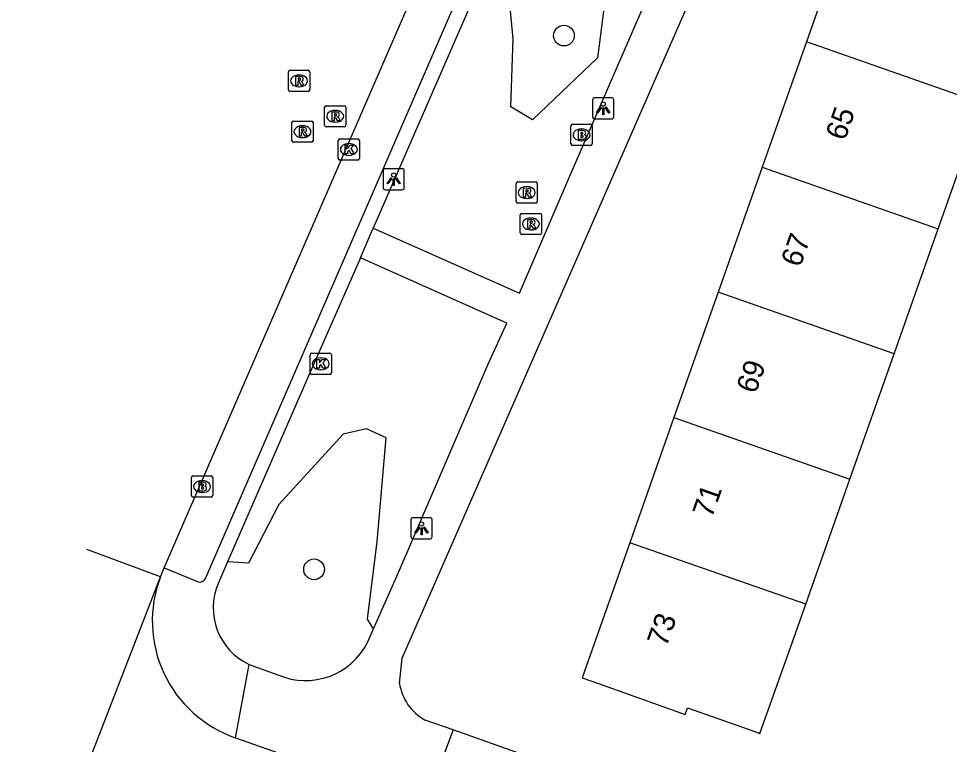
# Model space of a CAD drawing. Extents: x 163268 to 164360, y 381529 to 382285.
# Drawn here: x 163635.22 to 163679.15, y 381747.12 to 381781.4 of the extents above; entities that cross this region are included whole.
import ezdxf

# ---------------------------------------------------------------- set-up
doc = ezdxf.new("R2010")
doc.units = 0
for name, color, linetype in [('IMGEO_Boom', 7, 'Continuous'), ('IMGEO_Brandkraan', 7, 'Continuous'), ('IMGEO_Groenvoorziening', 7, 'Continuous'), ('IMGEO_Kolk', 7, 'Continuous'), ('IMGEO_Lichtpunt', 7, 'Continuous'), ('IMGEO_Pand', 7, 'Continuous'), ('IMGEO_Pand_nummerreeks', 7, 'Continuous'), ('IMGEO_Rijbaan_lokaal_open', 7, 'Continuous'), ('IMGEO_Rioolput', 7, 'Continuous'), ('IMGEO_Voetpad_open', 7, 'Continuous')]:
    doc.layers.add(name, color=color, linetype=linetype)

msp = doc.modelspace()

# ---------------------------------------------------------------- linework, layer by layer
at = {"layer": 'IMGEO_Boom'}
for centre in [(163660.962, 381780.596), (163649.166, 381755.388)]:
    msp.add_circle(centre, 0.489, dxfattribs=at)
at = {"layer": 'IMGEO_Brandkraan'}
for p, q in [((163661.291, 381775.482), (163661.291, 381776.334)), ((163661.366, 381776.408), (163662.218, 381776.408)), ((163661.779, 381776.188), (163661.804, 381776.188)), ((163662.292, 381776.334), (163662.292, 381775.482)), ((163662.218, 381775.408), (163661.366, 381775.408)), ((163661.802, 381775.628), (163661.777, 381775.628)), ((163643.38, 381758.873), (163643.38, 381759.725)), ((163643.455, 381759.799), (163644.307, 381759.799)), ((163643.868, 381759.579), (163643.893, 381759.579)), ((163644.381, 381759.725), (163644.381, 381758.873)), ((163643.891, 381759.019), (163643.866, 381759.019)), ((163644.307, 381758.799), (163643.455, 381758.799))]:
    msp.add_line(p, q, dxfattribs=at)
for points in [[(163661.291, 381775.482), (163661.291, 381776.334)], [(163661.366, 381776.408), (163662.218, 381776.408)], [(163661.639, 381776.108), (163661.639, 381775.708), (163661.852, 381775.708)], [(163661.87, 381776.108), (163661.639, 381776.108)], [(163662.292, 381776.334), (163662.292, 381775.482)], [(163661.818, 381776.027), (163661.764, 381776.027), (163661.764, 381775.951)], [(163661.764, 381775.951), (163661.817, 381775.951)], [(163661.826, 381775.875), (163661.764, 381775.875), (163661.764, 381775.794)], [(163661.764, 381775.794), (163661.826, 381775.794)], [(163662.218, 381775.408), (163661.366, 381775.408)], [(163643.38, 381758.873), (163643.38, 381759.725)], [(163643.455, 381759.799), (163644.307, 381759.799)], [(163643.728, 381759.499), (163643.728, 381759.099), (163643.941, 381759.099)], [(163643.959, 381759.499), (163643.728, 381759.499)], [(163643.907, 381759.418), (163643.853, 381759.418), (163643.853, 381759.342)], [(163644.381, 381759.725), (163644.381, 381758.873)], [(163643.853, 381759.342), (163643.906, 381759.342)], [(163643.915, 381759.266), (163643.853, 381759.266), (163643.853, 381759.185)], [(163643.853, 381759.185), (163643.915, 381759.185)], [(163644.307, 381758.799), (163643.455, 381758.799)]]:
    msp.add_lwpolyline(points, dxfattribs=at)
for centre, radius, start, end in [((163661.368, 381776.332), 0.0765, 91.552, 178.448), ((163661.368, 381776.332), 0.0765, 91.552, 178.448), ((163661.874, 381775.963), 0.145, 59.4692, 91.5367), ((163661.899, 381776.01), 0.0922, 285.5137, 58.1501), ((163662.216, 381776.332), 0.0765, 1.552, 88.448), ((163662.216, 381776.332), 0.0765, 1.552, 88.448), ((163661.819, 381775.989), 0.0379, 267.8285, 90.9355), ((163661.827, 381775.834), 0.0404, 269.8759, 90.5077), ((163661.858, 381775.959), 0.251, 268.6676, 293.5347), ((163661.904, 381775.818), 0.105, 301.3115, 78.989), ((163661.368, 381775.484), 0.0765, 181.552, 268.448), ((163661.368, 381775.484), 0.0765, 181.552, 268.448), ((163662.216, 381775.484), 0.0765, 271.552, 358.448), ((163662.216, 381775.484), 0.0765, 271.552, 358.448), ((163643.457, 381759.723), 0.0765, 91.552, 178.448), ((163643.457, 381759.723), 0.0765, 91.552, 178.448), ((163643.908, 381759.38), 0.0379, 267.8285, 90.9355), ((163643.963, 381759.354), 0.145, 59.4692, 91.5367), ((163643.988, 381759.401), 0.0922, 285.5137, 58.1501), ((163644.305, 381759.723), 0.0765, 1.552, 88.448), ((163644.305, 381759.723), 0.0765, 1.552, 88.448), ((163643.916, 381759.225), 0.0404, 269.8759, 90.5077), ((163643.947, 381759.35), 0.251, 268.6676, 293.5347), ((163643.993, 381759.209), 0.105, 301.3115, 78.989), ((163643.457, 381758.875), 0.0765, 181.552, 268.448), ((163643.457, 381758.875), 0.0765, 181.552, 268.448), ((163644.305, 381758.875), 0.0765, 271.552, 358.448), ((163644.305, 381758.875), 0.0765, 271.552, 358.448)]:
    msp.add_arc(centre, radius, start, end, dxfattribs=at)
for centre, major_axis, ratio, start_param, end_param in [((163661.778, 381775.908), (-0.387, 0.002), 0.722429, 4.712389, 7.853982), ((163661.803, 381775.908), (-0.39, 0.002), 0.717154, 1.570796, 4.712389), ((163643.867, 381759.299), (-0.387, 0.002), 0.722429, 4.712389, 7.853982), ((163643.892, 381759.299), (-0.39, 0.002), 0.717154, 1.570796, 4.712389)]:
    msp.add_ellipse(centre, major_axis=major_axis, ratio=ratio, start_param=start_param, end_param=end_param, dxfattribs=at)
at = {"layer": 'IMGEO_Groenvoorziening'}
for points in [[(163666.67, 381796.073), (163663.299, 381785.424), (163662.541, 381779.539), (163659.472, 381776.615), (163658.462, 381777.229), (163658.57, 381780.442), (163658.074, 381785.559)], [(163651.974, 381752.579), (163651.693, 381753.041), (163652.144, 381756.705), (163652.577, 381761.597), (163651.638, 381762.03), (163650.537, 381761.777), (163647.505, 381758.456), (163646.079, 381755.676), (163645.084, 381755.742)]]:
    msp.add_lwpolyline(points, dxfattribs=at)
at = {"layer": 'IMGEO_Kolk'}
for p, q in [((163650.308, 381774.791), (163650.308, 381775.643)), ((163650.383, 381775.717), (163651.235, 381775.717)), ((163651.309, 381775.643), (163651.309, 381774.791)), ((163650.796, 381775.497), (163650.821, 381775.497)), ((163650.819, 381774.937), (163650.794, 381774.937)), ((163651.235, 381774.717), (163650.383, 381774.717)), ((163649.056, 381765.597), (163649.908, 381765.597)), ((163648.981, 381764.671), (163648.981, 381765.523)), ((163649.469, 381765.377), (163649.494, 381765.377)), ((163649.982, 381765.523), (163649.982, 381764.671)), ((163649.492, 381764.817), (163649.467, 381764.817)), ((163649.908, 381764.597), (163649.056, 381764.597))]:
    msp.add_line(p, q, dxfattribs=at)
for points in [[(163650.308, 381774.791), (163650.308, 381775.643)], [(163650.383, 381775.717), (163651.235, 381775.717)], [(163651.309, 381775.643), (163651.309, 381774.791)], [(163650.629, 381775.417), (163650.752, 381775.417), (163650.752, 381775.266), (163650.882, 381775.417), (163651.046, 381775.417), (163650.9, 381775.266), (163651.053, 381775.017), (163650.901, 381775.017), (163650.816, 381775.181), (163650.752, 381775.114), (163650.752, 381775.017), (163650.629, 381775.017), (163650.629, 381775.417)], [(163651.235, 381774.717), (163650.383, 381774.717)], [(163649.056, 381765.597), (163649.908, 381765.597)], [(163648.981, 381764.671), (163648.981, 381765.523)], [(163649.302, 381765.297), (163649.425, 381765.297), (163649.425, 381765.146), (163649.555, 381765.297), (163649.719, 381765.297), (163649.573, 381765.146), (163649.726, 381764.897), (163649.574, 381764.897), (163649.489, 381765.061), (163649.425, 381764.994), (163649.425, 381764.897), (163649.302, 381764.897), (163649.302, 381765.297)], [(163649.982, 381765.523), (163649.982, 381764.671)], [(163649.908, 381764.597), (163649.056, 381764.597)]]:
    msp.add_lwpolyline(points, dxfattribs=at)
for centre, start, end in [((163650.385, 381775.641), 91.552, 178.448), ((163650.385, 381775.641), 91.552, 178.448), ((163651.233, 381775.641), 1.552, 88.448), ((163651.233, 381775.641), 1.552, 88.448), ((163650.385, 381774.793), 181.552, 268.448), ((163650.385, 381774.793), 181.552, 268.448), ((163651.233, 381774.793), 271.552, 358.448), ((163651.233, 381774.793), 271.552, 358.448), ((163649.058, 381765.521), 91.552, 178.448), ((163649.058, 381765.521), 91.552, 178.448), ((163649.906, 381765.521), 1.552, 88.448), ((163649.906, 381765.521), 1.552, 88.448), ((163649.058, 381764.673), 181.552, 268.448), ((163649.058, 381764.673), 181.552, 268.448), ((163649.906, 381764.673), 271.552, 358.448), ((163649.906, 381764.673), 271.552, 358.448)]:
    msp.add_arc(centre, 0.0765, start, end, dxfattribs=at)
for centre, major_axis, ratio, start_param, end_param in [((163650.795, 381775.217), (-0.387, 0.002), 0.722429, 4.712389, 7.853982), ((163650.82, 381775.217), (-0.39, 0.002), 0.717154, 1.570796, 4.712389), ((163649.468, 381765.097), (-0.387, 0.002), 0.722429, 4.712389, 7.853982), ((163649.493, 381765.097), (-0.39, 0.002), 0.717154, 1.570796, 4.712389)]:
    msp.add_ellipse(centre, major_axis=major_axis, ratio=ratio, start_param=start_param, end_param=end_param, dxfattribs=at)
at = {"layer": 'IMGEO_Lichtpunt'}
for p, q in [((163662.314, 381777.564), (163662.314, 381776.757)), ((163662.314, 381777.564), (163662.314, 381776.757)), ((163663.216, 381777.659), (163662.408, 381777.659)), ((163663.216, 381777.659), (163662.408, 381777.659)), ((163663.31, 381776.757), (163663.31, 381777.564)), ((163663.31, 381776.757), (163663.31, 381777.564)), ((163662.408, 381776.663), (163663.216, 381776.663)), ((163662.408, 381776.663), (163663.216, 381776.663)), ((163652.427, 381774.215), (163652.427, 381773.408)), ((163652.427, 381774.215), (163652.427, 381773.408)), ((163653.329, 381774.31), (163652.521, 381774.31)), ((163653.329, 381774.31), (163652.521, 381774.31)), ((163653.423, 381773.408), (163653.423, 381774.215)), ((163653.423, 381773.408), (163653.423, 381774.215)), ((163652.521, 381773.314), (163653.329, 381773.314)), ((163652.521, 381773.314), (163653.329, 381773.314)), ((163653.739, 381757.73), (163653.739, 381756.923)), ((163653.739, 381757.73), (163653.739, 381756.923)), ((163654.641, 381757.825), (163653.833, 381757.825)), ((163654.641, 381757.825), (163653.833, 381757.825)), ((163654.735, 381756.923), (163654.735, 381757.73)), ((163654.735, 381756.923), (163654.735, 381757.73)), ((163653.833, 381756.829), (163654.641, 381756.829)), ((163653.833, 381756.829), (163654.641, 381756.829))]:
    msp.add_line(p, q, dxfattribs=at)
for points in [[(163662.688, 381777.228), (163662.727, 381777.2), (163662.539, 381776.938), (163662.501, 381776.965), (163662.688, 381777.228)], [(163662.79, 381777.18), (163662.837, 381777.18), (163662.837, 381776.858), (163662.79, 381776.858), (163662.79, 381777.18)], [(163662.9, 381777.2), (163662.938, 381777.227), (163663.125, 381776.965), (163663.086, 381776.937), (163662.9, 381777.2)], [(163652.801, 381773.879), (163652.84, 381773.851), (163652.652, 381773.589), (163652.614, 381773.616), (163652.801, 381773.879)], [(163653.013, 381773.851), (163653.051, 381773.878), (163653.238, 381773.616), (163653.199, 381773.588), (163653.013, 381773.851)], [(163652.903, 381773.831), (163652.95, 381773.831), (163652.95, 381773.509), (163652.903, 381773.509), (163652.903, 381773.831)], [(163654.113, 381757.394), (163654.152, 381757.366), (163653.964, 381757.104), (163653.926, 381757.131), (163654.113, 381757.394)], [(163654.215, 381757.346), (163654.262, 381757.346), (163654.262, 381757.024), (163654.215, 381757.024), (163654.215, 381757.346)], [(163654.325, 381757.366), (163654.363, 381757.393), (163654.55, 381757.131), (163654.511, 381757.103), (163654.325, 381757.366)]]:
    msp.add_lwpolyline(points, dxfattribs=at)
for centre in [(163662.813, 381777.362), (163652.926, 381774.013), (163654.238, 381757.528)]:
    msp.add_circle(centre, 0.0994, dxfattribs=at)
for centre, start, end in [((163662.408, 381777.564), 90, 180), ((163662.408, 381777.564), 90, 180), ((163663.216, 381777.564), 0, 90), ((163663.216, 381777.564), 0, 90), ((163662.408, 381776.757), 180, 270), ((163662.408, 381776.757), 180, 270), ((163663.216, 381776.757), 270, 0), ((163663.216, 381776.757), 270, 360), ((163652.521, 381774.215), 90, 180), ((163652.521, 381774.215), 90, 180), ((163653.329, 381774.215), 0, 90), ((163653.329, 381774.215), 0, 90), ((163652.521, 381773.408), 180, 270), ((163652.521, 381773.408), 180, 270), ((163653.329, 381773.408), 270, 0), ((163653.329, 381773.408), 270, 360), ((163653.833, 381757.73), 90, 180), ((163653.833, 381757.73), 90, 180), ((163654.641, 381757.73), 0, 90), ((163654.641, 381757.73), 0, 90), ((163653.833, 381756.923), 180, 270), ((163653.833, 381756.923), 180, 270), ((163654.641, 381756.923), 270, 0), ((163654.641, 381756.923), 270, 360)]:
    msp.add_arc(centre, 0.0946, start, end, dxfattribs=at)
at = {"layer": 'IMGEO_Pand'}
for points in [[(163674.486, 381786.216), (163672.403, 381780.302)], [(163672.403, 381780.302), (163670.319, 381774.388)], [(163680.71, 381777.391), (163672.403, 381780.302)], [(163678.626, 381771.476), (163680.71, 381777.391)], [(163670.319, 381774.388), (163668.236, 381768.474)], [(163670.319, 381774.388), (163678.626, 381771.476)], [(163676.543, 381765.562), (163678.626, 381771.476)], [(163668.236, 381768.474), (163666.153, 381762.56)], [(163676.543, 381765.562), (163668.236, 381768.474)], [(163674.46, 381759.649), (163676.543, 381765.562)], [(163666.153, 381762.56), (163664.07, 381756.646)], [(163666.153, 381762.56), (163674.46, 381759.649)], [(163672.377, 381753.735), (163674.46, 381759.649)], [(163664.07, 381756.646), (163661.824, 381750.27), (163662.593, 381750), (163666.682, 381748.532), (163666.794, 381748.85), (163669.652, 381747.844), (163669.929, 381747.739), (163670.21, 381747.64), (163671.909, 381752.406), (163672.377, 381753.735)], [(163672.377, 381753.735), (163664.07, 381756.646)]]:
    msp.add_lwpolyline(points, dxfattribs=at)
at = {"layer": 'IMGEO_Rijbaan_lokaal_open'}
for points in [[(163642.095, 381755.459), (163667.414, 381813.825)], [(163641.914, 381755.03), (163638.435, 381756.318)], [(163641.914, 381755.03), (163642.095, 381755.459)], [(163635.221, 381737.72), (163641.914, 381755.03)], [(163645.463, 381747.427), (163647.794, 381746.614), (163648.789, 381746.278), (163649.834, 381745.935)]]:
    msp.add_lwpolyline(points, dxfattribs=at)
msp.add_arc((163647.369, 381752.946), 5.839, 159.0932, 250.9521, dxfattribs=at)
at = {"layer": 'IMGEO_Rioolput'}
for p, q in [((163647.959, 381778.034), (163647.959, 381778.886)), ((163648.034, 381778.96), (163648.886, 381778.96)), ((163648.447, 381778.74), (163648.472, 381778.74)), ((163648.96, 381778.886), (163648.96, 381778.034)), ((163648.886, 381777.96), (163648.034, 381777.96)), ((163648.47, 381778.18), (163648.445, 381778.18)), ((163649.664, 381776.361), (163649.664, 381777.213)), ((163649.739, 381777.287), (163650.591, 381777.287)), ((163650.152, 381777.067), (163650.177, 381777.067)), ((163650.665, 381777.213), (163650.665, 381776.361)), ((163648.194, 381776.559), (163649.046, 381776.559)), ((163648.119, 381775.633), (163648.119, 381776.485)), ((163648.607, 381776.339), (163648.632, 381776.339)), ((163649.12, 381776.485), (163649.12, 381775.633)), ((163650.591, 381776.287), (163649.739, 381776.287)), ((163650.175, 381776.507), (163650.15, 381776.507)), ((163648.63, 381775.779), (163648.605, 381775.779)), ((163649.046, 381775.559), (163648.194, 381775.559)), ((163658.703, 381772.759), (163658.703, 381773.611)), ((163658.778, 381773.685), (163659.63, 381773.685)), ((163659.191, 381773.465), (163659.216, 381773.465)), ((163659.704, 381773.611), (163659.704, 381772.759)), ((163659.63, 381772.685), (163658.778, 381772.685)), ((163659.214, 381772.905), (163659.189, 381772.905)), ((163658.901, 381771.275), (163658.901, 381772.127)), ((163658.976, 381772.201), (163659.828, 381772.201)), ((163659.902, 381772.127), (163659.902, 381771.275)), ((163659.389, 381771.981), (163659.414, 381771.981)), ((163659.412, 381771.421), (163659.387, 381771.421)), ((163659.828, 381771.201), (163658.976, 381771.201))]:
    msp.add_line(p, q, dxfattribs=at)
for points in [[(163647.959, 381778.034), (163647.959, 381778.886)], [(163648.034, 381778.96), (163648.886, 381778.96)], [(163648.96, 381778.886), (163648.96, 381778.034)], [(163648.548, 381778.658), (163648.296, 381778.66), (163648.296, 381778.26)], [(163648.296, 381778.26), (163648.42, 381778.26), (163648.42, 381778.422), (163648.431, 381778.422)], [(163648.474, 381778.579), (163648.42, 381778.579), (163648.42, 381778.498)], [(163648.42, 381778.498), (163648.472, 381778.498)], [(163648.478, 381778.393), (163648.549, 381778.26), (163648.689, 381778.26), (163648.624, 381778.386)], [(163648.886, 381777.96), (163648.034, 381777.96)], [(163649.664, 381776.361), (163649.664, 381777.213)], [(163649.739, 381777.287), (163650.591, 381777.287)], [(163650.253, 381776.985), (163650.001, 381776.987), (163650.001, 381776.587)], [(163650.665, 381777.213), (163650.665, 381776.361)], [(163648.194, 381776.559), (163649.046, 381776.559)], [(163650.001, 381776.587), (163650.125, 381776.587), (163650.125, 381776.749), (163650.136, 381776.749)], [(163650.179, 381776.906), (163650.125, 381776.906), (163650.125, 381776.825)], [(163650.125, 381776.825), (163650.177, 381776.825)], [(163650.183, 381776.72), (163650.254, 381776.587), (163650.394, 381776.587), (163650.329, 381776.713)], [(163648.119, 381775.633), (163648.119, 381776.485)], [(163648.708, 381776.257), (163648.456, 381776.259), (163648.456, 381775.859)], [(163648.634, 381776.178), (163648.58, 381776.178), (163648.58, 381776.097)], [(163648.58, 381776.097), (163648.632, 381776.097)], [(163649.12, 381776.485), (163649.12, 381775.633)], [(163650.591, 381776.287), (163649.739, 381776.287)], [(163648.456, 381775.859), (163648.58, 381775.859), (163648.58, 381776.021), (163648.591, 381776.021)], [(163648.638, 381775.992), (163648.709, 381775.859), (163648.849, 381775.859), (163648.784, 381775.985)], [(163649.046, 381775.559), (163648.194, 381775.559)], [(163658.703, 381772.759), (163658.703, 381773.611)], [(163658.778, 381773.685), (163659.63, 381773.685)], [(163659.704, 381773.611), (163659.704, 381772.759)], [(163659.292, 381773.383), (163659.04, 381773.385), (163659.04, 381772.985)], [(163659.04, 381772.985), (163659.164, 381772.985), (163659.164, 381773.147), (163659.175, 381773.147)], [(163659.218, 381773.304), (163659.164, 381773.304), (163659.164, 381773.223)], [(163659.164, 381773.223), (163659.216, 381773.223)], [(163659.222, 381773.118), (163659.293, 381772.985), (163659.433, 381772.985), (163659.368, 381773.111)], [(163659.63, 381772.685), (163658.778, 381772.685)], [(163658.901, 381771.275), (163658.901, 381772.127)], [(163658.976, 381772.201), (163659.828, 381772.201)], [(163659.902, 381772.127), (163659.902, 381771.275)], [(163659.49, 381771.899), (163659.238, 381771.901), (163659.238, 381771.501)], [(163659.416, 381771.82), (163659.362, 381771.82), (163659.362, 381771.739)], [(163659.362, 381771.739), (163659.414, 381771.739)], [(163659.238, 381771.501), (163659.362, 381771.501), (163659.362, 381771.663), (163659.373, 381771.663)], [(163659.42, 381771.634), (163659.491, 381771.501), (163659.631, 381771.501), (163659.566, 381771.627)], [(163659.828, 381771.201), (163658.976, 381771.201)]]:
    msp.add_lwpolyline(points, dxfattribs=at)
for centre, radius, start, end in [((163648.036, 381778.884), 0.0765, 91.552, 178.448), ((163648.036, 381778.884), 0.0765, 91.552, 178.448), ((163648.884, 381778.884), 0.0765, 1.552, 88.448), ((163648.884, 381778.884), 0.0765, 1.552, 88.448), ((163648.43, 381778.369), 0.0533, 26.0293, 88.6989), ((163648.456, 381778.687), 0.19, 274.7715, 282.9687), ((163648.48, 381778.483), 0.0964, 77.0061, 93.1865), ((163648.494, 381778.54), 0.0378, 276.6634, 79.6772), ((163648.547, 381778.548), 0.109, 350.3612, 89.416), ((163648.545, 381778.548), 0.112, 277.5842, 350.9817), ((163648.529, 381778.333), 0.108, 29.5134, 73.7905), ((163648.036, 381778.036), 0.0765, 181.552, 268.448), ((163648.036, 381778.036), 0.0765, 181.552, 268.448), ((163648.884, 381778.036), 0.0765, 271.552, 358.448), ((163648.884, 381778.036), 0.0765, 271.552, 358.448), ((163649.741, 381777.211), 0.0765, 91.552, 178.448), ((163649.741, 381777.211), 0.0765, 91.552, 178.448), ((163650.252, 381776.875), 0.109, 350.3612, 89.416), ((163650.589, 381777.211), 0.0765, 1.552, 88.448), ((163650.589, 381777.211), 0.0765, 1.552, 88.448), ((163648.196, 381776.483), 0.0765, 91.552, 178.448), ((163648.196, 381776.483), 0.0765, 91.552, 178.448), ((163649.044, 381776.483), 0.0765, 1.552, 88.448), ((163649.044, 381776.483), 0.0765, 1.552, 88.448), ((163650.135, 381776.696), 0.0533, 26.0293, 88.6989), ((163650.161, 381777.014), 0.19, 274.7715, 282.9687), ((163650.185, 381776.81), 0.0964, 77.0061, 93.1865), ((163650.199, 381776.867), 0.0378, 276.6634, 79.6772), ((163650.25, 381776.875), 0.112, 277.5842, 350.9817), ((163650.234, 381776.66), 0.108, 29.5134, 73.7905), ((163648.616, 381776.286), 0.19, 274.7715, 282.9687), ((163648.64, 381776.082), 0.0964, 77.0061, 93.1865), ((163648.654, 381776.139), 0.0378, 276.6634, 79.6772), ((163648.707, 381776.147), 0.109, 350.3612, 89.416), ((163648.705, 381776.147), 0.112, 277.5842, 350.9817), ((163649.741, 381776.363), 0.0765, 181.552, 268.448), ((163649.741, 381776.363), 0.0765, 181.552, 268.448), ((163650.589, 381776.363), 0.0765, 271.552, 358.448), ((163650.589, 381776.363), 0.0765, 271.552, 358.448), ((163648.196, 381775.635), 0.0765, 181.552, 268.448), ((163648.196, 381775.635), 0.0765, 181.552, 268.448), ((163648.59, 381775.968), 0.0533, 26.0293, 88.6989), ((163648.689, 381775.932), 0.108, 29.5134, 73.7905), ((163649.044, 381775.635), 0.0765, 271.552, 358.448), ((163649.044, 381775.635), 0.0765, 271.552, 358.448), ((163658.78, 381773.609), 0.0765, 91.552, 178.448), ((163658.78, 381773.609), 0.0765, 91.552, 178.448), ((163659.628, 381773.609), 0.0765, 1.552, 88.448), ((163659.628, 381773.609), 0.0765, 1.552, 88.448), ((163659.174, 381773.094), 0.0533, 26.0293, 88.6989), ((163659.2, 381773.412), 0.19, 274.7715, 282.9687), ((163659.224, 381773.208), 0.0964, 77.0061, 93.1865), ((163659.238, 381773.265), 0.0378, 276.6634, 79.6772), ((163659.291, 381773.273), 0.109, 350.3612, 89.416), ((163659.289, 381773.273), 0.112, 277.5842, 350.9817), ((163659.273, 381773.058), 0.108, 29.5134, 73.7905), ((163658.78, 381772.761), 0.0765, 181.552, 268.448), ((163658.78, 381772.761), 0.0765, 181.552, 268.448), ((163659.628, 381772.761), 0.0765, 271.552, 358.448), ((163659.628, 381772.761), 0.0765, 271.552, 358.448), ((163658.978, 381772.125), 0.0765, 91.552, 178.448), ((163658.978, 381772.125), 0.0765, 91.552, 178.448), ((163659.826, 381772.125), 0.0765, 1.552, 88.448), ((163659.826, 381772.125), 0.0765, 1.552, 88.448), ((163659.398, 381771.928), 0.19, 274.7715, 282.9687), ((163659.422, 381771.724), 0.0964, 77.0061, 93.1865), ((163659.436, 381771.781), 0.0378, 276.6634, 79.6772), ((163659.489, 381771.789), 0.109, 350.3612, 89.416), ((163659.487, 381771.789), 0.112, 277.5842, 350.9817), ((163659.471, 381771.574), 0.108, 29.5134, 73.7905), ((163658.978, 381771.277), 0.0765, 181.552, 268.448), ((163658.978, 381771.277), 0.0765, 181.552, 268.448), ((163659.372, 381771.61), 0.0533, 26.0293, 88.6989), ((163659.826, 381771.277), 0.0765, 271.552, 358.448), ((163659.826, 381771.277), 0.0765, 271.552, 358.448)]:
    msp.add_arc(centre, radius, start, end, dxfattribs=at)
for centre, major_axis, ratio, start_param, end_param in [((163648.446, 381778.46), (-0.387, 0.002), 0.722429, 4.712389, 7.853982), ((163648.471, 381778.46), (-0.39, 0.002), 0.717154, 1.570796, 4.712389), ((163650.151, 381776.787), (-0.387, 0.002), 0.722429, 4.712389, 7.853982), ((163650.176, 381776.787), (-0.39, 0.002), 0.717154, 1.570796, 4.712389), ((163648.606, 381776.059), (-0.387, 0.002), 0.722429, 4.712389, 7.853982), ((163648.631, 381776.059), (-0.39, 0.002), 0.717154, 1.570796, 4.712389), ((163659.19, 381773.185), (-0.387, 0.002), 0.722429, 4.712389, 7.853982), ((163659.215, 381773.185), (-0.39, 0.002), 0.717154, 1.570796, 4.712389), ((163659.388, 381771.701), (-0.387, 0.002), 0.722429, 4.712389, 7.853982), ((163659.413, 381771.701), (-0.39, 0.002), 0.717154, 1.570796, 4.712389)]:
    msp.add_ellipse(centre, major_axis=major_axis, ratio=ratio, start_param=start_param, end_param=end_param, dxfattribs=at)
at = {"layer": 'IMGEO_Voetpad_open'}
for points in [[(163644.035, 381754.962), (163669.114, 381812.797)], [(163653.198, 381750), (163653.323, 381751.193), (163679.851, 381811.893)], [(163651.958, 381771.509), (163658.866, 381768.438), (163661.227, 381773.927), (163669.214, 381792.364), (163670.212, 381794.497), (163666.67, 381796.073)], [(163658.074, 381785.559), (163657.922, 381785.206), (163651.958, 381771.509)], [(163651.365, 381770.102), (163651.958, 381771.509)], [(163651.365, 381770.102), (163648.873, 381764.447), (163645.084, 381755.742)], [(163651.974, 381752.579), (163653.193, 381755.353), (163657.375, 381765.052), (163658.261, 381767.014), (163651.365, 381770.102)], [(163642.095, 381755.459), (163643.689, 381754.793)], [(163645.084, 381755.742), (163644.651, 381754.746)], [(163651.702, 381751.96), (163651.974, 381752.579)], [(163645.463, 381747.427), (163646.109, 381750.888)], [(163646.109, 381750.888), (163647.461, 381750.405)], [(163655.729, 381747.8), (163654.407, 381748.271)], [(163655.729, 381747.8), (163654.429, 381744.322)], [(163672.674, 381741.768), (163655.729, 381747.8)]]:
    msp.add_lwpolyline(points, dxfattribs=at)
for centre, radius, start, end in [((163643.759, 381755.088), 0.303, 256.5853, 335.4801), ((163647.368, 381753.568), 2.961, 156.561, 244.8437), ((163648.766, 381753.408), 3.274, 246.5198, 333.752), ((163655.547, 381750.355), 2.376, 188.6024, 241.3238)]:
    msp.add_arc(centre, radius, start, end, dxfattribs=at)

# ---------------------------------------------------------------- texts
at = {"layer": 'IMGEO_Pand_nummerreeks'}
for s, rotation, p in [('65', 70.5954, (163674.222, 381775.593)), ('67', 70.5954, (163672.116, 381769.615)), ('69', 70.5954, (163670.01, 381763.638)), ('71', 70.5954, (163667.942, 381757.767)), ('73', 70.5941, (163665.799, 381751.682))]:
    msp.add_text(s, height=1, rotation=rotation, dxfattribs=at).set_placement(p)

doc.saveas('drawing.dxf')
